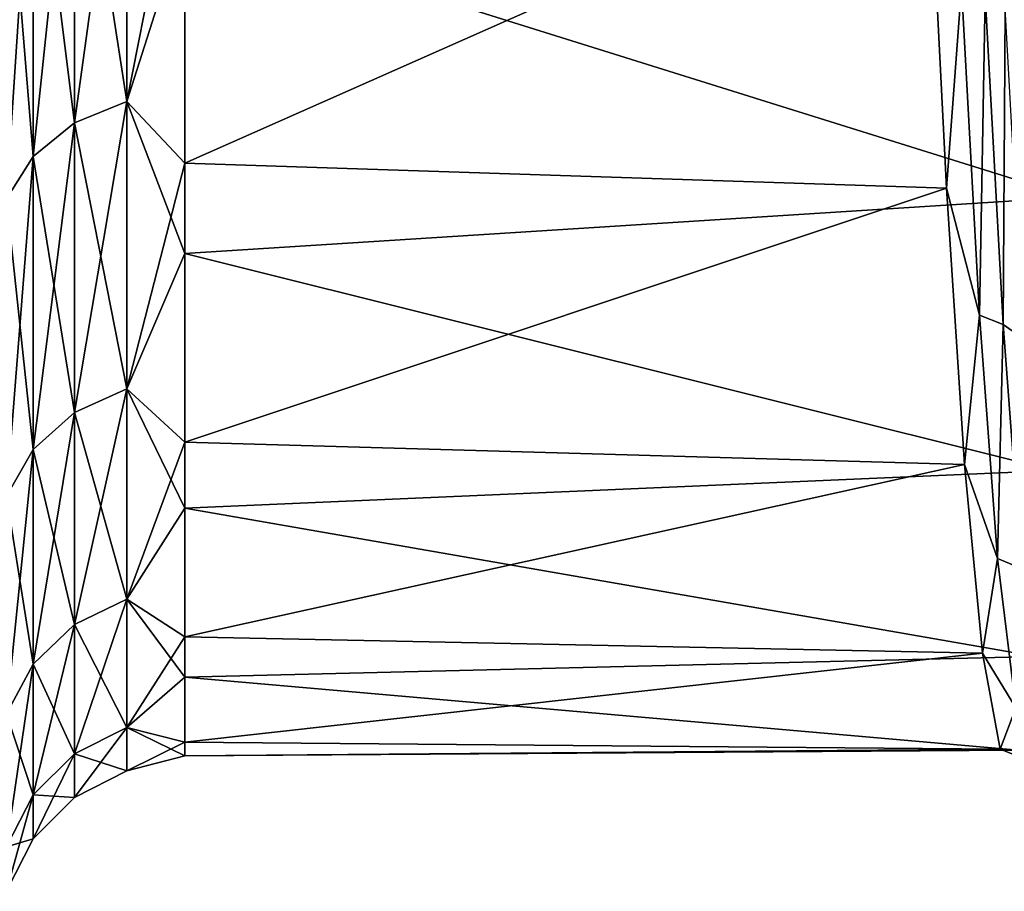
# Model space of a CAD drawing. Header units: metres. Extents: x -95 to 103, y -12 to 12.
# Tile 487 of 520: x 92.56 to 95.18, y -9.66 to -7.34. Entities that reach past the tile are written whole.
import ezdxf

# ---------------------------------------------------------------- set-up
doc = ezdxf.new("R2010")
doc.units = ezdxf.units.M
doc.layers.add('solid_P74500_01', color=7, linetype='CONTINUOUS')

msp = doc.modelspace()

# ---------------------------------------------------------------- linework, layer by layer
at = {"layer": 'solid_P74500_01'}
for points in [[(92.84594, -6.604255, 6.604255), (92.70636, -6.654445, 6.654445), (92.70636, -7.613503, 5.531534)], [(92.84594, -7.556078, 5.489812), (92.84594, -6.604255, 6.604255), (92.70636, -7.613503, 5.531534)], [(92.84594, -6.604255, -6.604255), (92.84594, -7.556078, -5.489812), (92.70636, -6.654445, -6.654445)], [(92.84594, -6.604255, -6.604255), (93, -7.071559, -6.063959), (92.84594, -7.556078, -5.489812)], [(92.84594, -7.556078, 5.489812), (93, -6.773732, 6.394928), (92.84594, -6.604255, 6.604255)], [(92.70636, -6.654445, 6.654445), (92.595581, -6.732703, 6.732703), (92.595581, -7.703039, 5.596586)], [(92.70636, -7.613503, 5.531534), (92.70636, -6.654445, 6.654445), (92.595581, -7.703039, 5.596586)], [(92.70636, -6.654445, -6.654445), (92.70636, -7.613503, -5.531534), (92.595581, -6.732703, -6.732703)], [(92.84594, -7.556078, -5.489812), (92.70636, -7.613503, -5.531534), (92.70636, -6.654445, -6.654445)], [(92.595581, -6.732703, 6.732703), (92.524475, -6.831353, 6.831353), (92.524475, -7.815907, 5.678588)], [(92.595581, -7.703039, 5.596586), (92.595581, -6.732703, 6.732703), (92.524475, -7.815907, 5.678588)], [(92.595581, -6.732703, -6.732703), (92.595581, -7.703039, -5.596586), (92.524475, -6.831353, -6.831353)], [(92.70636, -7.613503, -5.531534), (92.595581, -7.703039, -5.596586), (92.595581, -6.732703, -6.732703)], [(92.84594, -7.556078, 5.489812), (93, -7.720829, 5.21223), (93, -6.773732, 6.394928)], [(93, -6.773732, 6.394928), (93, -7.720829, 5.21223), (94.982132, -6.841673, 6.322187)], [(92.595581, -7.703039, -5.596586), (92.524475, -7.815907, -5.678588), (92.524475, -6.831353, -6.831353)], [(93, -7.720829, 5.21223), (95.029732, -7.787109, 5.112677), (94.982132, -6.841673, 6.322187)], [(95.069916, -7.251082, 5.852626), (94.982132, -6.841673, 6.322187), (95.029732, -7.787109, 5.112677)], [(93, -7.071559, -6.063959), (95.411552, -6.870561, -6.290782), (95.363914, -7.810992, -5.076114)], [(92.84594, -7.556078, -5.489812), (93, -7.071559, -6.063959), (93, -7.961062, -4.837358)], [(93, -7.961062, -4.837358), (93, -7.071559, -6.063959), (95.363914, -7.810992, -5.076114)], [(95.118034, -8.125468, 4.569397), (95.069916, -7.251082, 5.852626), (95.029732, -7.787109, 5.112677)], [(95.133141, -7.273293, 5.870607), (95.069916, -7.251082, 5.852626), (95.118034, -8.125468, 4.569397)], [(95.133141, -7.273293, 5.870607), (95.118034, -8.125468, 4.569397), (95.181267, -8.150367, 4.583447)], [(95.133141, -7.273293, 5.870607), (95.181267, -8.150367, 4.583447), (95.186531, -7.307761, 5.898415)], [(95.181267, -8.150367, 4.583447), (95.23465, -8.188989, 4.605155), (95.186531, -7.307761, 5.898415)], [(92.84594, -7.556078, 5.489812), (92.70636, -7.613503, 5.531534), (92.70636, -8.385091, 4.272417)], [(92.84594, -8.321846, 4.240192), (92.84594, -7.556078, 5.489812), (92.70636, -8.385091, 4.272417)], [(92.84594, -7.556078, -5.489812), (92.84594, -8.321846, -4.240192), (92.70636, -7.613503, -5.531534)], [(92.84594, -7.556078, -5.489812), (93, -7.961062, -4.837358), (92.84594, -8.321846, -4.240192)], [(92.84594, -8.321846, 4.240192), (93, -7.720829, 5.21223), (92.84594, -7.556078, 5.489812)], [(92.70636, -7.613503, 5.531534), (92.595581, -7.703039, 5.596586), (92.595581, -8.483701, 4.322661)], [(92.70636, -8.385091, 4.272417), (92.70636, -7.613503, 5.531534), (92.595581, -8.483701, 4.322661)], [(92.70636, -7.613503, -5.531534), (92.70636, -8.385091, -4.272417), (92.595581, -7.703039, -5.596586)], [(92.84594, -8.321846, -4.240192), (92.70636, -8.385091, -4.272417), (92.70636, -7.613503, -5.531534)], [(92.595581, -7.703039, 5.596586), (92.524475, -7.815907, 5.678588), (92.524475, -8.608006, 4.385998)], [(92.595581, -8.483701, 4.322661), (92.595581, -7.703039, 5.596586), (92.524475, -8.608006, 4.385998)], [(92.595581, -7.703039, -5.596586), (92.595581, -8.483701, -4.322661), (92.524475, -7.815907, -5.678588)], [(92.70636, -8.385091, -4.272417), (92.595581, -8.483701, -4.322661), (92.595581, -7.703039, -5.596586)], [(92.84594, -8.321846, 4.240192), (93, -8.463668, 3.89164), (93, -7.720829, 5.21223)], [(93, -7.720829, 5.21223), (93, -8.463668, 3.89164), (95.029732, -7.787109, 5.112677)], [(93, -8.463668, 3.89164), (95.077545, -8.523357, 3.759111), (95.029732, -7.787109, 5.112677)], [(95.118034, -8.125468, 4.569397), (95.029732, -7.787109, 5.112677), (95.077545, -8.523357, 3.759111)], [(92.595581, -8.483701, -4.322661), (92.524475, -8.608006, -4.385998), (92.524475, -7.815907, -5.678588)], [(93, -7.961062, -4.837358), (95.363914, -7.810992, -5.076114), (95.316185, -8.539692, -3.721855)], [(92.84594, -8.321846, -4.240192), (93, -7.961062, -4.837358), (93, -8.639952, -3.482782)], [(93, -8.639952, -3.482782), (93, -7.961062, -4.837358), (95.316185, -8.539692, -3.721855)], [(95.166153, -8.773646, 3.160735), (95.118034, -8.125468, 4.569397), (95.077545, -8.523357, 3.759111)], [(95.181267, -8.150367, 4.583447), (95.118034, -8.125468, 4.569397), (95.166153, -8.773646, 3.160735)], [(95.181267, -8.150367, 4.583447), (95.166153, -8.773646, 3.160735), (95.229385, -8.800539, 3.170467)], [(95.181267, -8.150367, 4.583447), (95.229385, -8.800539, 3.170467), (95.23465, -8.188989, 4.605155)], [(92.84594, -8.321846, 4.240192), (92.70636, -8.385091, 4.272417), (92.70636, -8.95021, 2.908099)], [(92.84594, -8.882703, 2.886165), (92.84594, -8.321846, 4.240192), (92.70636, -8.95021, 2.908099)], [(92.84594, -8.321846, -4.240192), (92.84594, -8.882703, -2.886165), (92.70636, -8.385091, -4.272417)], [(92.84594, -8.321846, -4.240192), (93, -8.639952, -3.482782), (92.84594, -8.882703, -2.886165)], [(92.84594, -8.882703, 2.886165), (93, -8.463668, 3.89164), (92.84594, -8.321846, 4.240192)], [(92.70636, -8.385091, 4.272417), (92.595581, -8.483701, 4.322661), (92.595581, -9.055466, 2.942299)], [(92.70636, -8.95021, 2.908099), (92.70636, -8.385091, 4.272417), (92.595581, -9.055466, 2.942299)], [(92.70636, -8.385091, -4.272417), (92.70636, -8.95021, -2.908099), (92.595581, -8.483701, -4.322661)], [(92.84594, -8.882703, -2.886165), (92.70636, -8.95021, -2.908099), (92.70636, -8.385091, -4.272417)], [(92.84594, -8.882703, 2.886165), (93, -8.982596, 2.468096), (93, -8.463668, 3.89164)], [(93, -8.463668, 3.89164), (93, -8.982596, 2.468096), (95.077545, -8.523357, 3.759111)], [(92.595581, -8.483701, 4.322661), (92.524475, -8.608006, 4.385998), (92.524475, -9.188148, 2.98541)], [(92.595581, -9.055466, 2.942299), (92.595581, -8.483701, 4.322661), (92.524475, -9.188148, 2.98541)], [(92.595581, -8.483701, -4.322661), (92.595581, -9.055466, -2.942299), (92.524475, -8.608006, -4.385998)], [(92.70636, -8.95021, -2.908099), (92.595581, -9.055466, -2.942299), (92.595581, -8.483701, -4.322661)], [(93, -8.982596, 2.468096), (95.125389, -9.026114, 2.303867), (95.077545, -8.523357, 3.759111)], [(95.166153, -8.773646, 3.160735), (95.077545, -8.523357, 3.759111), (95.125389, -9.026114, 2.303867)], [(93, -8.639952, -3.482782), (95.316185, -8.539692, -3.721855), (95.268486, -9.035001, -2.268766)], [(92.595581, -9.055466, -2.942299), (92.524475, -9.188148, -2.98541), (92.524475, -8.608006, -4.385998)], [(92.84594, -8.882703, -2.886165), (93, -8.639952, -3.482782), (93, -9.090268, -2.036068)], [(93, -9.090268, -2.036068), (93, -8.639952, -3.482782), (95.268486, -9.035001, -2.268766)], [(95.214279, -9.172305, 1.662043), (95.166153, -8.773646, 3.160735), (95.125389, -9.026114, 2.303867)], [(95.229385, -8.800539, 3.170467), (95.166153, -8.773646, 3.160735), (95.214279, -9.172305, 1.662043)], [(92.84594, -8.882703, 2.886165), (92.70636, -8.95021, 2.908099), (92.70636, -9.294944, 1.472175)], [(92.84594, -9.224837, 1.461071), (92.84594, -8.882703, 2.886165), (92.70636, -9.294944, 1.472175)], [(92.84594, -8.882703, -2.886165), (92.84594, -9.224837, -1.461071), (92.70636, -8.95021, -2.908099)], [(92.84594, -8.882703, -2.886165), (93, -9.090268, -2.036068), (92.84594, -9.224837, -1.461071)], [(92.84594, -9.224837, 1.461071), (93, -8.982596, 2.468096), (92.84594, -8.882703, 2.886165)], [(92.70636, -8.95021, 2.908099), (92.595581, -9.055466, 2.942299), (92.595581, -9.404255, 1.489488)], [(92.70636, -9.294944, 1.472175), (92.70636, -8.95021, 2.908099), (92.595581, -9.404255, 1.489488)], [(92.70636, -8.95021, -2.908099), (92.70636, -9.294944, -1.472175), (92.595581, -9.055466, -2.942299)], [(92.84594, -9.224837, -1.461071), (92.70636, -9.294944, -1.472175), (92.70636, -8.95021, -2.908099)], [(92.84594, -9.224837, 1.461071), (93, -9.263886, 0.979257), (93, -8.982596, 2.468096)], [(93, -8.982596, 2.468096), (93, -9.263886, 0.979257), (95.125389, -9.026114, 2.303867)], [(93, -9.263886, 0.979257), (95.173134, -9.282277, 0.786049), (95.125389, -9.026114, 2.303867)], [(95.214279, -9.172305, 1.662043), (95.125389, -9.026114, 2.303867), (95.173134, -9.282277, 0.786049)], [(93, -9.090268, -2.036068), (95.268486, -9.035001, -2.268766), (95.220818, -9.285076, -0.75227)], [(92.595581, -9.055466, 2.942299), (92.524475, -9.188148, 2.98541), (92.524475, -9.542048, 1.511312)], [(92.595581, -9.404255, 1.489488), (92.595581, -9.055466, 2.942299), (92.524475, -9.542048, 1.511312)], [(92.595581, -9.055466, -2.942299), (92.595581, -9.404255, -1.489488), (92.524475, -9.188148, -2.98541)], [(92.70636, -9.294944, -1.472175), (92.595581, -9.404255, -1.489488), (92.595581, -9.055466, -2.942299)], [(92.84594, -9.224837, -1.461071), (93, -9.090268, -2.036068), (93, -9.300097, -0.535489)], [(93, -9.300097, -0.535489), (93, -9.090268, -2.036068), (95.220818, -9.285076, -0.75227)], [(95.262398, -9.317524, 0.115879), (95.214279, -9.172305, 1.662043), (95.173134, -9.282277, 0.786049)], [(92.595581, -9.404255, -1.489488), (92.524475, -9.542048, -1.511312), (92.524475, -9.188148, -2.98541)], [(92.84594, -9.224837, 1.461071), (92.70636, -9.294944, 1.472175), (92.70636, -9.410807)], [(92.84594, -9.339827), (92.84594, -9.224837, 1.461071), (92.70636, -9.410807)], [(92.84594, -9.224837, -1.461071), (92.84594, -9.339827), (92.70636, -9.294944, -1.472175)], [(92.84594, -9.224837, -1.461071), (93, -9.300097, -0.535489), (92.84594, -9.339827)], [(92.84594, -9.339827), (93, -9.263886, 0.979257), (92.84594, -9.224837, 1.461071)], [(92.84594, -9.339827), (93, -9.300097, -0.535489), (93, -9.263886, 0.979257)], [(93, -9.263886, 0.979257), (93, -9.300097, -0.535489), (95.173134, -9.282277, 0.786049)], [(93, -9.300097, -0.535489), (95.220818, -9.285076, -0.75227), (95.173134, -9.282277, 0.786049)], [(95.262398, -9.317524, 0.115879), (95.173134, -9.282277, 0.786049), (95.220818, -9.285076, -0.75227)], [(92.70636, -9.294944, 1.472175), (92.595581, -9.404255, 1.489488), (92.595581, -9.521481)], [(92.70636, -9.410807), (92.70636, -9.294944, 1.472175), (92.595581, -9.521481)], [(92.70636, -9.294944, -1.472175), (92.70636, -9.410807), (92.595581, -9.404255, -1.489488)], [(92.84594, -9.339827), (92.70636, -9.410807), (92.70636, -9.294944, -1.472175)], [(92.595581, -9.404255, 1.489488), (92.524475, -9.542048, 1.511312), (92.524475, -9.660992)], [(92.595581, -9.521481), (92.595581, -9.404255, 1.489488), (92.524475, -9.660992)], [(92.595581, -9.404255, -1.489488), (92.595581, -9.521481), (92.524475, -9.542048, -1.511312)], [(92.70636, -9.410807), (92.595581, -9.521481), (92.595581, -9.404255, -1.489488)], [(92.595581, -9.521481), (92.524475, -9.660992), (92.524475, -9.542048, -1.511312)]]:
    msp.add_3dface(points, dxfattribs=at)

doc.saveas('drawing.dxf')
